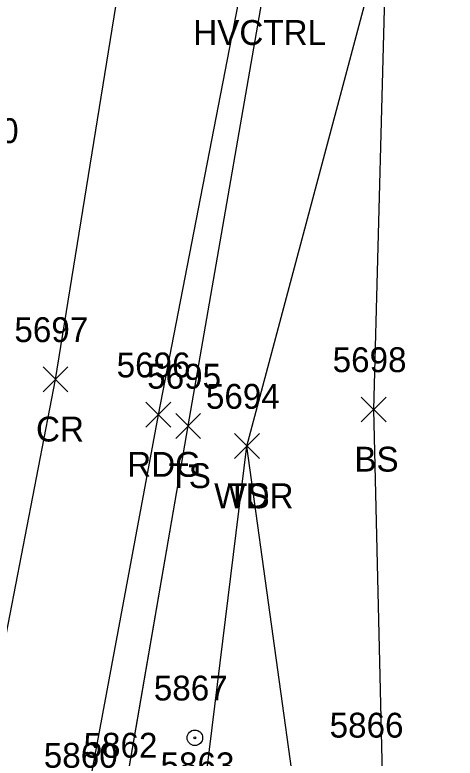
# Model space of a CAD drawing. Extents: x 1554668 to 1563881, y 831386 to 834374.
# Drawn here: x 1561881.8 to 1561917.2, y 833776.4 to 833836.2 of the extents above; entities that cross this region are included whole.
import ezdxf

# ---------------------------------------------------------------- set-up
doc = ezdxf.new("R2010")
doc.units = 0
for name, color, linetype in [('C_A', 7, 'Continuous'), ('L_A', 7, 'Continuous'), ('L_I', 7, 'Continuous'), ('L_TIC', 7, 'Continuous'), ('LAWA', 7, 'Continuous'), ('LELB', 7, 'Continuous'), ('P_A', 7, 'Continuous'), ('P_I', 7, 'Continuous'), ('P_TIC', 7, 'Continuous'), ('PEU', 7, 'Continuous'), ('PRC', 7, 'Continuous'), ('U_I', 7, 'Continuous'), ('UPGW', 7, 'Continuous')]:
    doc.layers.add(name, color=color, linetype=linetype)

msp = doc.modelspace()

# ---------------------------------------------------------------- linework, layer by layer
at = {"layer": 'L_TIC'}
for points in [[(1561909.652, 833803.412), (1561911.652, 833805.412)], [(1561911.652, 833803.412), (1561909.652, 833805.412)], [(1561894.717, 833802.083), (1561896.717, 833804.083)], [(1561896.717, 833802.083), (1561894.717, 833804.083)], [(1561899.446, 833800.465), (1561901.446, 833802.465)], [(1561901.446, 833800.465), (1561899.446, 833802.465)], [(1561899.446, 833800.465), (1561901.446, 833802.465)], [(1561901.446, 833800.465), (1561899.446, 833802.465)]]:
    msp.add_lwpolyline(points, dxfattribs=at)
at = {"layer": 'LAWA'}
for points in [[(1561868.017, 833554.593), (1561853.324, 833557.227), (1561862.973, 833614.369), (1561874.798, 833666.739), (1561886.539, 833715.765), (1561895.993, 833741.804), (1561893.776, 833756.696), (1561896.793, 833771.816), (1561900.446, 833801.465), (1561911.698, 833843.705), (1561917.941, 833890.876), (1561919.948, 833896.933), (1561931.794, 833916.188)], [(1561868.017, 833554.587), (1561853.326, 833557.225), (1561862.972, 833614.373), (1561874.796, 833666.738), (1561886.54, 833715.766), (1561895.995, 833741.807), (1561893.775, 833756.693), (1561896.794, 833771.816), (1561900.447, 833801.462), (1561911.703, 833843.707), (1561917.942, 833890.875), (1561919.949, 833896.931), (1561931.795, 833916.187)], [(1561868.017, 833554.587), (1561853.326, 833557.225), (1561862.972, 833614.373), (1561874.796, 833666.738), (1561886.54, 833715.766), (1561895.995, 833741.807), (1561893.775, 833756.693), (1561896.794, 833771.816), (1561900.447, 833801.462), (1561911.703, 833843.707), (1561917.942, 833890.875), (1561919.949, 833896.931), (1561931.795, 833916.187)], [(1561868.017, 833554.587), (1561853.326, 833557.225), (1561862.972, 833614.373), (1561874.796, 833666.738), (1561886.54, 833715.766), (1561895.995, 833741.807), (1561893.775, 833756.693), (1561896.794, 833771.816), (1561900.447, 833801.462), (1561911.703, 833843.707), (1561917.942, 833890.875), (1561919.949, 833896.931), (1561931.795, 833916.187)]]:
    msp.add_lwpolyline(points, dxfattribs=at)
at = {"layer": 'LELB'}
for points in [[(1561890.593, 833773.388), (1561895.718, 833803.087), (1561903.038, 833845.228), (1561912.563, 833892.473), (1561912.525, 833900.106), (1561918.864, 833934.137), (1561920.901, 833947.117), (1561925.493, 833972.113), (1561933.777, 834019.881), (1561938.561, 834049.203), (1561945.505, 834091.941), (1561950.385, 834111.94), (1561953.62, 834113.327), (1561954.596, 834110.792), (1561955.401, 834117.28), (1561954.736, 834122.9), (1561961.072, 834128.412)], [(1561890.593, 833773.388), (1561895.718, 833803.087), (1561903.038, 833845.228), (1561912.563, 833892.473), (1561912.525, 833900.106), (1561918.864, 833934.137), (1561920.901, 833947.117), (1561925.493, 833972.113), (1561933.777, 834019.881), (1561938.561, 834049.203), (1561945.505, 834091.941), (1561950.385, 834111.94), (1561953.62, 834113.327), (1561954.596, 834110.792), (1561955.401, 834117.28), (1561954.736, 834122.9), (1561961.072, 834128.412)], [(1561890.593, 833773.388), (1561895.718, 833803.087), (1561903.038, 833845.228), (1561912.563, 833892.473), (1561912.525, 833900.106), (1561918.864, 833934.137), (1561920.901, 833947.117), (1561925.493, 833972.113), (1561933.777, 834019.881), (1561938.561, 834049.203), (1561945.505, 834091.941), (1561950.385, 834111.94), (1561953.62, 834113.327), (1561954.596, 834110.792), (1561955.401, 834117.28), (1561954.736, 834122.9), (1561961.072, 834128.412)], [(1561890.594, 833773.393), (1561895.717, 833803.083), (1561903.038, 833845.232), (1561912.562, 833892.472), (1561912.525, 833900.111), (1561918.862, 833934.133), (1561920.9, 833947.114), (1561925.493, 833972.114), (1561933.775, 834019.878), (1561938.557, 834049.204), (1561945.507, 834091.941), (1561950.385, 834111.94), (1561953.624, 834113.329), (1561954.6, 834110.792), (1561955.4, 834117.28), (1561954.733, 834122.898), (1561961.073, 834128.412)], [(1561895.993, 833741.804), (1561911.279, 833748.078), (1561911.465, 833770.536), (1561910.652, 833804.412), (1561911.698, 833843.705), (1561925.111, 833889.29), (1561936.406, 833912.82), (1561937.235, 833925.619), (1561929.882, 833928.315)], [(1561895.995, 833741.807), (1561911.282, 833748.082), (1561911.467, 833770.538), (1561910.653, 833804.411), (1561911.703, 833843.707), (1561925.114, 833889.293), (1561936.406, 833912.819), (1561937.237, 833925.621), (1561929.882, 833928.314)], [(1561895.995, 833741.807), (1561911.282, 833748.082), (1561911.467, 833770.538), (1561910.653, 833804.411), (1561911.703, 833843.707), (1561925.114, 833889.293), (1561936.406, 833912.819), (1561937.237, 833925.621), (1561929.882, 833928.314)], [(1561895.995, 833741.807), (1561911.282, 833748.082), (1561911.467, 833770.538), (1561910.653, 833804.411), (1561911.703, 833843.707), (1561925.114, 833889.293), (1561936.406, 833912.819), (1561937.237, 833925.621), (1561929.882, 833928.314)], [(1561895.993, 833741.804), (1561904.693, 833751.272), (1561904.682, 833770.887), (1561900.446, 833801.465)], [(1561895.995, 833741.807), (1561904.693, 833751.271), (1561904.684, 833770.89), (1561900.447, 833801.462)], [(1561895.995, 833741.807), (1561904.693, 833751.271), (1561904.684, 833770.89), (1561900.447, 833801.462)], [(1561895.995, 833741.807), (1561904.693, 833751.271), (1561904.684, 833770.89), (1561900.447, 833801.462)]]:
    msp.add_lwpolyline(points, dxfattribs=at)
at = {"layer": 'P_TIC'}
for points in [[(1561884.024, 833805.831), (1561886.024, 833807.831)], [(1561886.024, 833805.831), (1561884.024, 833807.831)], [(1561892.312, 833802.991), (1561894.312, 833804.991)], [(1561894.312, 833802.991), (1561892.312, 833804.991)]]:
    msp.add_lwpolyline(points, dxfattribs=at)
at = {"layer": 'PEU'}
for points in [[(1561874.546, 833715.874), (1561887.478, 833772.584), (1561893.313, 833803.99), (1561901.362, 833845.453), (1561909.68, 833892.69), (1561910.734, 833900.622), (1561917.511, 833934.31), (1561919.487, 833947.442), (1561923.612, 833973.077), (1561931.593, 834020.004), (1561935.393, 834050.314), (1561943.165, 834094.381), (1561948.419, 834126.576), (1561953.285, 834146.878), (1561956.677, 834158.88)], [(1561874.546, 833715.874), (1561887.478, 833772.584), (1561893.313, 833803.99), (1561901.362, 833845.453), (1561909.68, 833892.69), (1561910.734, 833900.622), (1561917.511, 833934.31), (1561919.487, 833947.442), (1561923.612, 833973.077), (1561931.593, 834020.004), (1561935.393, 834050.314), (1561943.165, 834094.381), (1561948.419, 834126.576), (1561953.285, 834146.878), (1561956.677, 834158.88)], [(1561874.546, 833715.874), (1561887.478, 833772.584), (1561893.313, 833803.99), (1561901.362, 833845.453), (1561909.68, 833892.69), (1561910.734, 833900.622), (1561917.511, 833934.31), (1561919.487, 833947.442), (1561923.612, 833973.077), (1561931.593, 834020.004), (1561935.393, 834050.314), (1561943.165, 834094.381), (1561948.419, 834126.576), (1561953.285, 834146.878), (1561956.677, 834158.88)], [(1561874.547, 833715.877), (1561887.477, 833772.582), (1561893.312, 833803.991), (1561901.361, 833845.451), (1561909.679, 833892.687), (1561910.732, 833900.62), (1561917.51, 833934.306), (1561919.486, 833947.443), (1561923.61, 833973.073), (1561931.592, 834020.003), (1561935.394, 834050.314), (1561943.167, 834094.381), (1561948.417, 834126.574), (1561953.283, 834146.877), (1561956.677, 834158.88)]]:
    msp.add_lwpolyline(points, dxfattribs=at)
at = {"layer": 'PRC'}
for points in [[(1561800.21, 833371.538), (1561806.437, 833405.192), (1561812.654, 833434.931), (1561820.127, 833472.189), (1561827.528, 833505.749), (1561836.938, 833558.608), (1561848.037, 833617.29), (1561858.182, 833669.762), (1561866.962, 833717.246), (1561878.604, 833773.781), (1561885.024, 833806.831), (1561891.658, 833847.81), (1561899.783, 833893.72), (1561902.023, 833902.922), (1561908.115, 833944.075), (1561914.56, 833974.526), (1561922.248, 834021.375), (1561927.368, 834052.029), (1561935.214, 834095.998), (1561945.529, 834150.774)], [(1561800.212, 833371.537), (1561806.439, 833405.19), (1561812.656, 833434.927), (1561820.128, 833472.18), (1561827.529, 833505.744), (1561836.939, 833558.603), (1561848.037, 833617.288), (1561858.18, 833669.759), (1561866.961, 833717.243), (1561878.605, 833773.781), (1561885.024, 833806.829), (1561891.662, 833847.808), (1561899.784, 833893.716), (1561902.024, 833902.921), (1561908.116, 833944.071), (1561914.561, 833974.522), (1561922.249, 834021.372), (1561927.371, 834052.029), (1561935.212, 834095.998), (1561945.527, 834150.773)], [(1561800.212, 833371.537), (1561806.439, 833405.19), (1561812.656, 833434.927), (1561820.128, 833472.18), (1561827.529, 833505.744), (1561836.939, 833558.603), (1561848.037, 833617.288), (1561858.18, 833669.759), (1561866.961, 833717.243), (1561878.605, 833773.781), (1561885.024, 833806.829), (1561891.662, 833847.808), (1561899.784, 833893.716), (1561902.024, 833902.921), (1561908.116, 833944.071), (1561914.561, 833974.522), (1561922.249, 834021.372), (1561927.371, 834052.029), (1561935.212, 834095.998), (1561945.527, 834150.773)], [(1561800.212, 833371.537), (1561806.439, 833405.19), (1561812.656, 833434.927), (1561820.128, 833472.18), (1561827.529, 833505.744), (1561836.939, 833558.603), (1561848.037, 833617.288), (1561858.18, 833669.759), (1561866.961, 833717.243), (1561878.605, 833773.781), (1561885.024, 833806.829), (1561891.662, 833847.808), (1561899.784, 833893.716), (1561902.024, 833902.921), (1561908.116, 833944.071), (1561914.561, 833974.522), (1561922.249, 834021.372), (1561927.371, 834052.029), (1561935.212, 834095.998), (1561945.527, 834150.773)]]:
    msp.add_lwpolyline(points, dxfattribs=at)
at = {"layer": 'UPGW'}
for radius in [0.625, 0.0833]:
    msp.add_circle((1561896.251, 833777.995), radius, dxfattribs=at)

# ---------------------------------------------------------------- texts
at = {"layer": 'C_A'}
msp.add_text('HVCTRL', height=2, dxfattribs=at).set_placement((1561896.118, 833833.739))
at = {"layer": 'L_A'}
for s, p in [('BS', (1561909.093, 833799.412)), ('TS', (1561894.126, 833798.083)), ('WDR', (1561897.808, 833796.465)), ('TS', (1561898.855, 833796.465))]:
    msp.add_text(s, height=2, dxfattribs=at).set_placement(p)
at = {"layer": 'L_I'}
for s, p in [('5698', (1561907.345, 833807.412)), ('5695', (1561892.409, 833806.083)), ('5694', (1561897.139, 833804.465)), ('5694', (1561897.139, 833804.465)), ('5862', (1561887.287, 833776.393)), ('5863', (1561893.486, 833774.816))]:
    msp.add_text(s, height=2, dxfattribs=at).set_placement(p)
at = {"layer": 'P_A'}
for s, p in [('CR', (1561883.457, 833801.831)), ('RDG', (1561890.801, 833798.991))]:
    msp.add_text(s, height=2, dxfattribs=at).set_placement(p)
at = {"layer": 'P_I'}
for s, p in [('1160', (1561876.107, 833825.842)), ('5697', (1561881.717, 833809.831)), ('5696', (1561889.95, 833806.991)), ('5860', (1561884.084, 833775.582))]:
    msp.add_text(s, height=2, dxfattribs=at).set_placement(p)
at = {"layer": 'U_I'}
for s, p in [('5867', (1561892.944, 833780.995)), ('5866', (1561907.101, 833778.008))]:
    msp.add_text(s, height=2, dxfattribs=at).set_placement(p)

doc.saveas('drawing.dxf')
